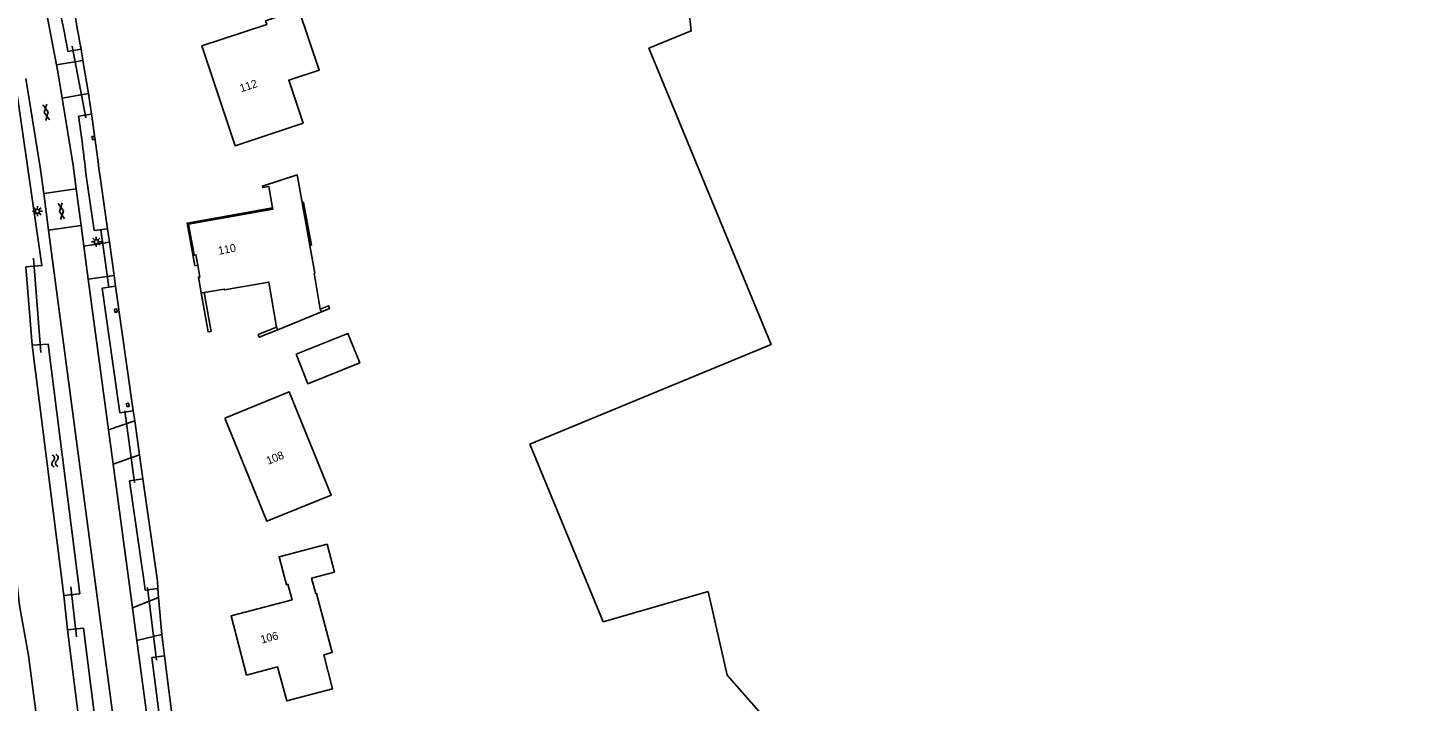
# Model space of a CAD drawing. Extents: x 136000 to 138005, y 398500 to 400500.
# Drawn here: x 137215.7 to 137390.5, y 400128.1 to 400212.1 of the extents above; entities that cross this region are included whole.
import ezdxf

# ---------------------------------------------------------------- set-up
doc = ezdxf.new("R2010")
doc.units = 0
for name, color, linetype in [('gg-afsc-muur', 7, 'Continuous'), ('gg-anno-huisnummerreeks BGT', 7, 'Continuous'), ('gg-bbg-bijgebouw', 7, 'Continuous'), ('gg-bbg-hoofdgebouw', 7, 'Continuous'), ('gg-bbg-onder overbouw', 7, 'Continuous'), ('gg-bbg-pand overbouw', 7, 'Continuous'), ('gg-knt-bronhoudergrens', 7, 'Continuous'), ('gg-knt-verharding', 7, 'Continuous'), ('gg-kntw-bovenkant insteek waterloop', 7, 'Continuous'), ('gg-kwrk-duiker nz buis', 7, 'Continuous'), ('gg-kwrk-uitstroombak niveau min 01', 7, 'Continuous'), ('gt-grn-groengrens', 7, 'Continuous'), ('gt-grn-vlakafsluiter', 7, 'Continuous'), ('gt-symb-gesloten verharding', 7, 'Continuous'), ('gt-symb-lichtmast', 7, 'Continuous'), ('gt-symb-watersymbool', 7, 'Continuous')]:
    doc.layers.add(name, color=color, linetype=linetype)

# ---------------------------------------------------------------- blocks, each defined once
blk = doc.blocks.new('gt0-GESVH1')
at = {"layer": 'gt-symb-gesloten verharding'}
for p, q in [((-0.99, -0.26), (0.01, 0.24)), ((0.01, -0.26), (-0.99, 0.24)), ((0.01, 0.24), (1.01, -0.26)), ((1.01, 0.24), (0.01, -0.26))]:
    blk.add_line(p, q, dxfattribs=at)
blk = doc.blocks.new('gt0-LMAST')
at = {"layer": 'gt-symb-lichtmast'}
for p, q in [((-0.18, 0.17), (-0.45, 0.44)), ((-0.01, 0.25), (-0.01, 0.62)), ((0.17, 0.17), (0.44, 0.44)), ((-0.26, 0), (-0.63, 0)), ((-0.18, -0.18), (-0.45, -0.45)), ((-0.01, -0.25), (-0.01, -0.63)), ((0.44, -0.45), (0.17, -0.18)), ((0.24, 0), (0.62, 0))]:
    blk.add_line(p, q, dxfattribs=at)
blk.add_circle((-0.01, 0), 0.25, dxfattribs=at)
blk = doc.blocks.new('gt0-WA')
at = {"layer": 'gt-symb-watersymbool'}
for centre, start, end in [((-0.32, 0.02), 28.0725, 151.9275), ((0.43, 0.42), 208.0725, 331.9275), ((-0.32, -0.43), 28.0725, 151.9275), ((0.43, -0.03), 208.0725, 331.9275)]:
    blk.add_arc(centre, 0.425, start, end, dxfattribs=at)

msp = doc.modelspace()

# ---------------------------------------------------------------- linework, layer by layer
at = {"layer": 'gg-afsc-muur'}
for points in [[(137237.7, 400179.13), (137238.58, 400174.25), (137238.21, 400174.19), (137237.34, 400179.06)], [(137252.23, 400177.04), (137253.27, 400177.46), (137253.4, 400177.1), (137252.37, 400176.68)], [(137246.91, 400174.46), (137244.61, 400173.52), (137244.47, 400173.86), (137246.77, 400174.8)]]:
    msp.add_lwpolyline(points, dxfattribs=at)
at = {"layer": 'gg-bbg-bijgebouw'}
msp.add_lwpolyline([(137249.2, 400171.42), (137250.68, 400167.72), (137257.17, 400170.32), (137255.69, 400174.01), (137249.2, 400171.42)], dxfattribs=at)
at = {"layer": 'gg-bbg-hoofdgebouw'}
for p, q in [((137237.34, 400179.06), (137237.7, 400179.13)), ((137252.37, 400176.68), (137246.91, 400174.46)), ((137252.23, 400177.04), (137252.37, 400176.68)), ((137246.77, 400174.8), (137246.91, 400174.46))]:
    msp.add_line(p, q, dxfattribs=at)
for points in [[(137237.43, 400209.91), (137245.53, 400212.58), (137245.39, 400213.04), (137249.54, 400214.43), (137252.09, 400206.89), (137248.29, 400205.63), (137250.07, 400200.27), (137241.57, 400197.45), (137237.43, 400209.91)], [(137246.27, 400189.68), (137245.8, 400192.35), (137245.05, 400192.21), (137244.99, 400192.41), (137249.35, 400193.8), (137249.97, 400190.34)], [(137250.93, 400185), (137251.55, 400181.53), (137251.47, 400181.52), (137252.23, 400177.04)], [(137237.34, 400179.06), (137236.99, 400181.01), (137237.19, 400181.05), (137236.92, 400182.51)], [(137246.77, 400174.8), (137245.78, 400180.41), (137240.24, 400179.43), (137240.22, 400179.55), (137237.7, 400179.13)], [(137240.3, 400163.42), (137248.34, 400166.72), (137253.59, 400153.82), (137245.54, 400150.55), (137240.3, 400163.42)], [(137248, 400142.62), (137248.18, 400142.67), (137248.7, 400140.74), (137241.08, 400138.72), (137243.02, 400131.33), (137246.89, 400132.35), (137248.03, 400128.11), (137253.77, 400129.61), (137252.66, 400133.86), (137253.72, 400134.15), (137251.77, 400141.53), (137251.66, 400141.5), (137251.15, 400143.44), (137253.99, 400144.2), (137253.08, 400147.68), (137247.08, 400146.09), (137248, 400142.62)]]:
    msp.add_lwpolyline(points, dxfattribs=at)
at = {"layer": 'gg-bbg-onder overbouw'}
msp.add_line((137250.93, 400185), (137249.97, 400190.34), dxfattribs=at)
msp.add_lwpolyline([(137236.92, 400182.51), (137236.68, 400183.82), (137236.47, 400183.77), (137235.74, 400187.66), (137246.3, 400189.54), (137246.27, 400189.68)], dxfattribs=at)
at = {"layer": 'gg-bbg-pand overbouw'}
for points in [[(137250.93, 400185), (137251.11, 400185.03), (137250.14, 400190.37), (137249.97, 400190.34)], [(137236.92, 400182.51), (137236.55, 400182.45), (137235.59, 400187.78), (137246.27, 400189.68)]]:
    msp.add_lwpolyline(points, dxfattribs=at)
at = {"layer": 'gg-knt-bronhoudergrens'}
for p, q in [((137287.58, 400137.98), (137300.7, 400141.77)), ((137300.7, 400141.77), (137303.08, 400131.32)), ((137303.08, 400131.32), (137307.05, 400126.83))]:
    msp.add_line(p, q, dxfattribs=at)
msp.add_lwpolyline([(137287.58, 400137.98), (137278.42, 400160.16), (137308.57, 400172.61), (137293.29, 400209.61), (137298.58, 400211.79), (137297.95, 400217.68), (137308.72, 400244.33), (137322.43, 400250.83), (137328.63, 400265.95), (137400.12, 400296.92)], dxfattribs=at)
at = {"layer": 'gg-knt-verharding'}
for p, q in [((137219.26, 400207.55), (137216.85, 400220.26)), ((137219.26, 400207.55), (137222.57, 400208.11)), ((137219.96, 400203.4), (137223.25, 400203.96)), ((137217.67, 400191.48), (137221.72, 400192.08)), ((137222.34, 400187.47), (137221.72, 400192.08)), ((137217.67, 400191.48), (137218.28, 400186.89)), ((137218.28, 400186.89), (137222.34, 400187.47)), ((137218.28, 400186.89), (137232.12, 400082.36)), ((137222.68, 400184.9), (137222.34, 400187.47)), ((137222.68, 400184.9), (137225.87, 400185.4)), ((137223.24, 400180.77), (137222.68, 400184.9)), ((137226.46, 400181.22), (137223.24, 400180.77)), ((137225.77, 400161.95), (137223.24, 400180.77)), ((137229.04, 400163.1), (137225.77, 400161.95)), ((137226.35, 400157.68), (137225.77, 400161.95)), ((137229.64, 400158.85), (137226.35, 400157.68)), ((137228.76, 400139.73), (137226.35, 400157.68)), ((137228.76, 400139.73), (137232.02, 400141.02)), ((137229.31, 400135.65), (137228.76, 400139.73)), ((137229.31, 400135.65), (137232.41, 400136.4)), ((137231.61, 400118.56), (137229.31, 400135.65))]:
    msp.add_line(p, q, dxfattribs=at)
for points in [[(137219.96, 400203.4), (137219.43, 400206.68), (137219.26, 400207.55)], [(137215.45, 400205.83), (137217.27, 400194.48), (137217.67, 400191.48)], [(137221.72, 400192.08), (137221.33, 400194.99), (137219.96, 400203.4)]]:
    msp.add_lwpolyline(points, dxfattribs=at)
at = {"layer": 'gg-kntw-bovenkant insteek waterloop'}
for p, q in [((137222.33, 400209.52), (137220.69, 400209.23)), ((137223.64, 400201.37), (137222.01, 400201.13)), ((137223.96, 400186.84), (137222.94, 400193.99)), ((137224.63, 400194.11), (137225.63, 400187.07)), ((137223.96, 400186.84), (137225.63, 400187.07)), ((137224.98, 400179.67), (137226.65, 400179.9)), ((137227.19, 400164.1), (137224.98, 400179.67)), ((137226.65, 400179.9), (137228.86, 400164.34)), ((137220.17, 400141.26), (137216.23, 400172.52)), ((137227.19, 400164.1), (137228.86, 400164.34)), ((137228.4, 400155.61), (137230.07, 400155.84)), ((137230.2, 400142.94), (137228.4, 400155.61)), ((137223.57, 400113.97), (137220.64, 400136.99)), ((137232.75, 400133.74), (137231.16, 400133.54)), ((137231.16, 400133.54), (137232.69, 400121.91)), ((137234.24, 400122.11), (137232.75, 400133.74))]:
    msp.add_line(p, q, dxfattribs=at)
for points in [[(137215.45, 400182.31), (137217.44, 400182.47), (137213.21, 400211.63)], [(137216.23, 400172.52), (137218.22, 400172.68), (137222.16, 400141.48), (137220.17, 400141.26)], [(137230.07, 400155.84), (137231.89, 400143.07), (137231.94, 400142.16)], [(137231.94, 400142.16), (137230.35, 400141.94), (137230.2, 400142.94)], [(137220.64, 400136.99), (137222.63, 400137.21), (137225.57, 400114.13), (137223.57, 400113.97)]]:
    msp.add_lwpolyline(points, dxfattribs=at)
for centre, radius, start, end in [((136996.92, 400168.73), 227.4, 10.2572, 13.446), ((136926.18, 400157.85), 300.62, 9.8979, 12.3206), ((136999.66, 400168.56), 224.73, 6.4963, 8.3336), ((136928.04, 400157.55), 298.83, 7.0286, 8.4326)]:
    msp.add_arc(centre, radius, start, end, dxfattribs=at)
at = {"layer": 'gg-kwrk-duiker nz buis'}
for p, q in [((137221.23, 400209.89), (137222.92, 400200.92)), ((137224.79, 400186.96), (137225.81, 400179.79)), ((137217.31, 400171.6), (137216.37, 400183.39)), ((137227.8, 400164.35), (137229.02, 400155.38)), ((137221.75, 400136.1), (137221.06, 400142.36)), ((137231.77, 400133.2), (137230.63, 400142.29))]:
    msp.add_line(p, q, dxfattribs=at)
at = {"layer": 'gg-kwrk-uitstroombak niveau min 01'}
for points in [[(137224.03, 400198.23), (137223.75, 400198.21), (137223.69, 400198.59), (137223.99, 400198.64), (137224.03, 400198.23)], [(137226.85, 400176.67), (137226.57, 400176.64), (137226.5, 400177.02), (137226.8, 400177.07), (137226.85, 400176.67)], [(137228.33, 400164.87), (137228.06, 400164.86), (137228.01, 400165.24), (137228.27, 400165.29), (137228.33, 400164.87)]]:
    msp.add_lwpolyline(points, dxfattribs=at)
at = {"layer": 'gt-grn-groengrens'}
for p, q in [((137215.45, 400182.31), (137216.23, 400172.52)), ((137220.17, 400141.26), (137220.64, 400136.99))]:
    msp.add_line(p, q, dxfattribs=at)
msp.add_lwpolyline([(137221.19, 400092.48), (137215.75, 400133.77), (137214.64, 400140.02), (137212.81, 400156.77)], dxfattribs=at)
at = {"layer": 'gt-grn-vlakafsluiter'}
for p, q in [((137222.33, 400209.52), (137222.57, 400208.11)), ((137222.57, 400208.11), (137223.25, 400203.96)), ((137223.25, 400203.96), (137223.64, 400201.37)), ((137225.63, 400187.07), (137225.87, 400185.4)), ((137225.87, 400185.4), (137226.46, 400181.22)), ((137226.46, 400181.22), (137226.65, 400179.9)), ((137228.86, 400164.34), (137229.04, 400163.1)), ((137229.04, 400163.1), (137229.64, 400158.85)), ((137229.64, 400158.85), (137230.07, 400155.84)), ((137231.94, 400142.16), (137232.02, 400141.02)), ((137232.02, 400141.02), (137232.41, 400136.4)), ((137232.41, 400136.4), (137232.75, 400133.74))]:
    msp.add_line(p, q, dxfattribs=at)

# ---------------------------------------------------------------- block references
at = {"layer": 'gt-symb-gesloten verharding'}
for p, rotation in [((137217.99, 400201.64), -79.85920685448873), ((137219.88, 400189.28), -81.78079075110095)]:
    msp.add_blockref('gt0-GESVH1', p, dxfattribs=dict(at, rotation=rotation))
at = {"layer": 'gt-symb-lichtmast'}
for p in [(137216.89, 400189.26), (137224.25, 400185.46)]:
    msp.add_blockref('gt0-LMAST', p, dxfattribs=at)
at = {"layer": 'gt-symb-watersymbool', "rotation": -81.02737338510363}
msp.add_blockref('gt0-WA', (137219.07, 400158.16), dxfattribs=at)

# ---------------------------------------------------------------- texts
at = {"layer": 'gg-anno-huisnummerreeks BGT'}
for s, rotation, p in [('112', 18.4, (137242.35, 400204.1)), ('110', 10.3, (137239.56, 400183.83)), ('108', 22.1, (137245.73, 400157.59)), ('106', 14.7, (137244.91, 400135.26))]:
    msp.add_text(s, height=1, rotation=rotation, dxfattribs=at).set_placement(p)

doc.saveas('drawing.dxf')
